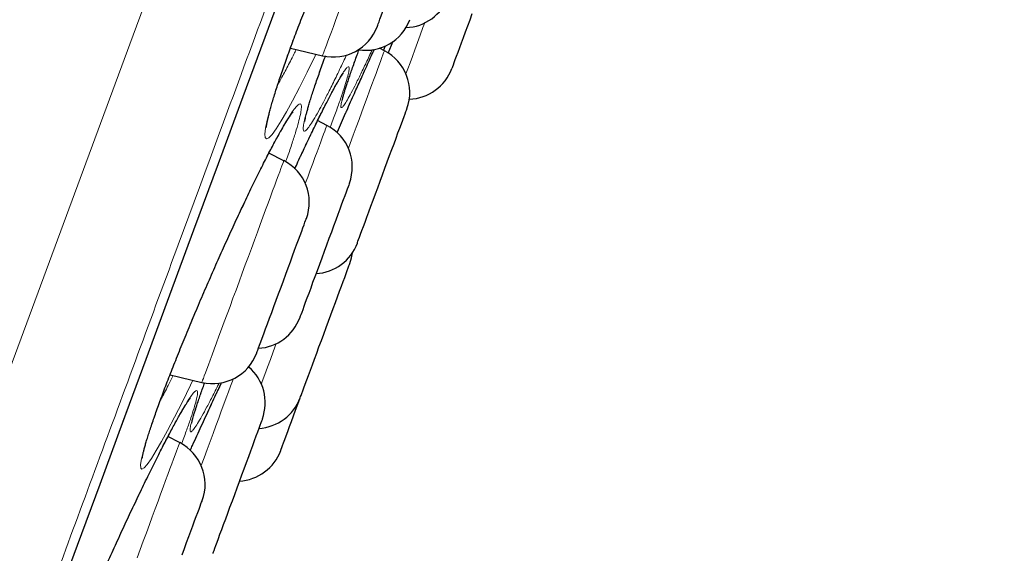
# Model space of a CAD drawing. Header units: millimetres. Extents: x 8 to 976, y 12 to 975.
# Tile 343 of 351: x 706.24 to 716.72, y 801.56 to 807.25. Entities that reach past the tile are written whole.
import ezdxf

# ---------------------------------------------------------------- set-up
doc = ezdxf.new("R2010")
doc.units = ezdxf.units.MM

msp = doc.modelspace()

# ---------------------------------------------------------------- linework, layer by layer
at = {"color": 7, "linetype": 'Continuous', "lineweight": 30}
for p, q in [((710.161, 806.891), (710.215, 807.02)), ((709.12, 806.945), (709.462, 806.864)), ((710.121, 806.917), (710.07, 806.944)), ((710.129, 806.969), (710.111, 806.923)), ((709.713, 806.262), (709.719, 806.274)), ((709.508, 806.122), (709.41, 806.172)), ((709.708, 806.249), (709.713, 806.262)), ((709.05, 805.745), (708.891, 805.827)), ((707.838, 803.461), (708.177, 803.381)), ((707.94, 802.739), (707.816, 802.803))]:
    msp.add_line(p, q, dxfattribs=at)
at = {"color": 252, "linetype": 'Continuous', "lineweight": 0}
for p, q in [((709.868, 806.609), (709.887, 806.652)), ((708.38, 803.365), (708.387, 803.379))]:
    msp.add_line(p, q, dxfattribs=at)
at = {"color": 252, "linetype": 'Continuous', "lineweight": 0, "flags": 128}
for points in [[(705.201, 800.998), (705.631, 802.162), (706.073, 803.362), (706.52, 804.573), (706.978, 805.815), (707.447, 807.085), (707.925, 808.381), (708.42, 809.725), (708.924, 811.09), (709.435, 812.474), (709.951, 813.875), (710.473, 815.289), (710.989, 816.688), (711.509, 818.096), (712.03, 819.509), (712.552, 820.924), (713.083, 822.365)], [(706.612, 800.998), (706.847, 801.634), (707.086, 802.283), (707.33, 802.944), (707.579, 803.618), (707.831, 804.303), (708.088, 804.999), (708.349, 805.705), (708.613, 806.422), (708.881, 807.148), (709.152, 807.884), (709.427, 808.628), (709.704, 809.38), (709.985, 810.14), (710.268, 810.907), (710.553, 811.68), (710.84, 812.459), (711.13, 813.244), (711.421, 814.034)], [(709.462, 806.864), (709.463, 806.867), (709.467, 806.876), (709.472, 806.891), (709.481, 806.914), (709.491, 806.943), (709.504, 806.978), (709.519, 807.019), (709.537, 807.066), (709.556, 807.119), (709.578, 807.177), (709.601, 807.24), (709.626, 807.308), (709.652, 807.38), (709.68, 807.455)], [(709.391, 806.881), (709.384, 806.865), (709.299, 806.688), (709.218, 806.527), (709.143, 806.383), (709.08, 806.267), (709.023, 806.17), (708.97, 806.086), (708.925, 806.025), (708.89, 805.988), (708.866, 805.977), (708.852, 805.991), (708.848, 806.029), (708.856, 806.091), (708.873, 806.177), (708.901, 806.285), (708.939, 806.414), (708.986, 806.562), (709.042, 806.727), (709.106, 806.907), (709.177, 807.101), (709.255, 807.305)], [(710.551, 807.214), (710.532, 807.165), (710.502, 807.083), (710.473, 807.004), (710.445, 806.928), (710.419, 806.856), (710.394, 806.789), (710.37, 806.726), (710.351, 806.673)], [(709.738, 805.877), (709.757, 805.928), (709.789, 806.016), (709.821, 806.102), (709.852, 806.186), (709.882, 806.267), (709.91, 806.346), (709.938, 806.42), (709.964, 806.491), (709.989, 806.558), (710.012, 806.62), (710.033, 806.676), (710.051, 806.728), (710.068, 806.774), (710.083, 806.813), (710.095, 806.847), (710.105, 806.874), (710.113, 806.895), (710.118, 806.909), (710.121, 806.916), (710.121, 806.917)], [(708.082, 803.404), (708.056, 803.35), (707.969, 803.173), (707.887, 803.011), (707.812, 802.867), (707.748, 802.751), (707.692, 802.653), (707.639, 802.568), (707.595, 802.506), (707.562, 802.469), (707.539, 802.456), (707.527, 802.468), (707.525, 802.505), (707.534, 802.566), (707.555, 802.65), (707.585, 802.756), (707.626, 802.883), (707.676, 803.03), (707.735, 803.193), (707.802, 803.371), (707.877, 803.563), (707.958, 803.765), (708.044, 803.975), (708.134, 804.191), (708.227, 804.409), (708.323, 804.627), (708.419, 804.843), (708.515, 805.052), (708.608, 805.254), (708.7, 805.445), (708.787, 805.623), (708.851, 805.752), (708.913, 805.871), (708.97, 805.978), (709.023, 806.073), (709.023, 806.073)], [(709.508, 806.122), (709.508, 806.122), (709.506, 806.116), (709.502, 806.104), (709.495, 806.085), (709.485, 806.059), (709.473, 806.027), (709.459, 805.989), (709.443, 805.945), (709.425, 805.895), (709.404, 805.84), (709.382, 805.779), (709.358, 805.714), (709.332, 805.644), (709.305, 805.57), (709.279, 805.501)], [(708.333, 803.804), (708.359, 803.874), (708.387, 803.949), (708.416, 804.027), (708.446, 804.108), (708.477, 804.192), (708.508, 804.278), (708.541, 804.365), (708.573, 804.454), (708.606, 804.544), (708.639, 804.633), (708.672, 804.722), (708.705, 804.81), (708.737, 804.897), (708.768, 804.982), (708.798, 805.064), (708.828, 805.144), (708.856, 805.22), (708.882, 805.292), (708.908, 805.361), (708.931, 805.424), (708.953, 805.483), (708.973, 805.537), (708.99, 805.585), (709.006, 805.627), (709.019, 805.663), (709.03, 805.692), (709.039, 805.716), (709.045, 805.732), (709.048, 805.742), (709.05, 805.745)], [(708.177, 803.381), (708.178, 803.382), (708.18, 803.389), (708.185, 803.403), (708.193, 803.423), (708.203, 803.45), (708.215, 803.483), (708.23, 803.523), (708.246, 803.568), (708.265, 803.619), (708.286, 803.676), (708.309, 803.737), (708.333, 803.804)], [(708.811, 803.364), (708.821, 803.392), (708.848, 803.466), (708.877, 803.544), (708.907, 803.625), (708.938, 803.708), (708.969, 803.794), (708.97, 803.795)], [(708.511, 803.418), (708.502, 803.394), (708.482, 803.34), (708.46, 803.281), (708.436, 803.216), (708.411, 803.148), (708.384, 803.075), (708.356, 802.998), (708.326, 802.918), (708.296, 802.836), (708.265, 802.751), (708.232, 802.664), (708.2, 802.575), (708.17, 802.494)], [(707.214, 801.553), (707.312, 801.768), (707.409, 801.978), (707.505, 802.179), (707.597, 802.371), (707.685, 802.549), (707.751, 802.679), (707.813, 802.799), (707.87, 802.908), (707.923, 803.004), (707.923, 803.004)], [(707.487, 801.51), (707.52, 801.599), (707.553, 801.688), (707.586, 801.777), (707.618, 801.864), (707.649, 801.949), (707.68, 802.033), (707.71, 802.113), (707.738, 802.19), (707.765, 802.264), (707.791, 802.334), (707.815, 802.399), (707.837, 802.459), (707.858, 802.514), (707.876, 802.564), (707.892, 802.608), (707.906, 802.646), (707.918, 802.677), (707.927, 802.703), (707.934, 802.721), (707.938, 802.733), (707.94, 802.739), (707.94, 802.739)]]:
    msp.add_lwpolyline(points, dxfattribs=at)
at = {"color": 7, "linetype": 'Continuous', "lineweight": 30, "flags": 128}
for points in [[(706.618, 801.011), (706.853, 801.646), (707.092, 802.295), (707.336, 802.956), (707.584, 803.629), (707.836, 804.313), (708.093, 805.009), (708.354, 805.715), (708.618, 806.431), (708.885, 807.157), (709.157, 807.892), (709.431, 808.635), (709.708, 809.387), (709.988, 810.146), (710.271, 810.912), (710.556, 811.685), (710.843, 812.464), (711.133, 813.249), (711.424, 814.038)], [(710.046, 807.178), (710.047, 807.18), (710.05, 807.189), (710.056, 807.205), (710.064, 807.227), (710.074, 807.255), (710.087, 807.289), (710.102, 807.329), (710.118, 807.374), (710.137, 807.424), (710.157, 807.478), (710.178, 807.536)], [(711.054, 807.311), (711.03, 807.244), (711.005, 807.178), (710.982, 807.115), (710.96, 807.055), (710.939, 806.999), (710.92, 806.947), (710.903, 806.9), (710.887, 806.857), (710.873, 806.821), (710.862, 806.79), (710.853, 806.765), (710.846, 806.746), (710.842, 806.734), (710.84, 806.729), (710.839, 806.728)], [(709.868, 804.963), (709.882, 805), (709.898, 805.043), (709.916, 805.091), (709.935, 805.144), (709.956, 805.2), (709.978, 805.261), (710.002, 805.324), (710.026, 805.39), (710.051, 805.457), (710.076, 805.526), (710.102, 805.595), (710.127, 805.664), (710.152, 805.732), (710.177, 805.799), (710.201, 805.864), (710.224, 805.926), (710.246, 805.986), (710.266, 806.041), (710.285, 806.092), (710.302, 806.138), (710.317, 806.179), (710.33, 806.215), (710.341, 806.245), (710.35, 806.268), (710.356, 806.285), (710.36, 806.296), (710.362, 806.3), (710.362, 806.3)], [(709.748, 805.504), (709.748, 805.504), (709.746, 805.498), (709.741, 805.485), (709.734, 805.466), (709.725, 805.44), (709.713, 805.408), (709.699, 805.371), (709.683, 805.328), (709.666, 805.28), (709.646, 805.227), (709.625, 805.171), (709.603, 805.111), (709.58, 805.047), (709.556, 804.982), (709.531, 804.914), (709.505, 804.846), (709.48, 804.776), (709.454, 804.707), (709.429, 804.639), (709.404, 804.572), (709.38, 804.507), (709.357, 804.445), (709.336, 804.386), (709.315, 804.33), (709.296, 804.279), (709.279, 804.233), (709.264, 804.192), (709.251, 804.156), (709.24, 804.127), (709.231, 804.103), (709.225, 804.086), (709.221, 804.075), (709.22, 804.071), (709.22, 804.071)], [(708.856, 803.951), (708.876, 804.006), (708.898, 804.065), (708.921, 804.127), (708.944, 804.192), (708.969, 804.259), (708.994, 804.327), (709.02, 804.396), (709.045, 804.465), (709.071, 804.534), (709.096, 804.602), (709.12, 804.667), (709.143, 804.731), (709.165, 804.791), (709.186, 804.848), (709.206, 804.901), (709.224, 804.949), (709.24, 804.992), (709.254, 805.03), (709.265, 805.062), (709.275, 805.088), (709.282, 805.108), (709.287, 805.121), (709.289, 805.127), (709.29, 805.128)], [(709.833, 804.867), (709.833, 804.867), (709.835, 804.874), (709.84, 804.886), (709.847, 804.906), (709.857, 804.931), (709.868, 804.963)], [(709.753, 804.65), (709.77, 804.708), (709.78, 804.763)], [(709.233, 803.242), (709.241, 803.263), (709.251, 803.29), (709.264, 803.324), (709.278, 803.363), (709.294, 803.407), (709.313, 803.456), (709.333, 803.51), (709.354, 803.568), (709.376, 803.629), (709.4, 803.693), (709.424, 803.759), (709.45, 803.827), (709.475, 803.896), (709.5, 803.965), (709.526, 804.034), (709.551, 804.102), (709.575, 804.169), (709.599, 804.233), (709.622, 804.294), (709.643, 804.353), (709.663, 804.407), (709.682, 804.456), (709.698, 804.501), (709.713, 804.541), (709.725, 804.575), (709.735, 804.603), (709.743, 804.624), (709.749, 804.639), (709.752, 804.648), (709.753, 804.65)], [(708.761, 803.695), (708.761, 803.695), (708.762, 803.699), (708.766, 803.709), (708.772, 803.725), (708.781, 803.749), (708.792, 803.778), (708.805, 803.813), (708.82, 803.854), (708.837, 803.9), (708.856, 803.951)], [(709.017, 802.655), (709.018, 802.658), (709.022, 802.668), (709.028, 802.685), (709.036, 802.708), (709.047, 802.737), (709.06, 802.772), (709.075, 802.812), (709.092, 802.858), (709.111, 802.909), (709.131, 802.964), (709.153, 803.023), (709.176, 803.085), (709.2, 803.15), (709.224, 803.216), (709.224, 803.217)], [(708.821, 802.991), (708.821, 802.99), (708.818, 802.983), (708.813, 802.969), (708.806, 802.949), (708.796, 802.922), (708.784, 802.889), (708.77, 802.851), (708.753, 802.807), (708.735, 802.758), (708.716, 802.705), (708.695, 802.648), (708.672, 802.587), (708.649, 802.523), (708.624, 802.457), (708.599, 802.39), (708.574, 802.321), (708.548, 802.252), (708.523, 802.183), (708.498, 802.114), (708.473, 802.048), (708.449, 801.983), (708.427, 801.921), (708.405, 801.863), (708.385, 801.808), (708.366, 801.758), (708.35, 801.712), (708.335, 801.672), (708.322, 801.638), (708.311, 801.609), (708.303, 801.586), (708.297, 801.57), (708.294, 801.561), (708.293, 801.558)], [(707.966, 801.541), (707.991, 801.608), (708.015, 801.673), (708.039, 801.736), (708.061, 801.796), (708.081, 801.852), (708.1, 801.904), (708.118, 801.951), (708.133, 801.993), (708.147, 802.03), (708.158, 802.061), (708.167, 802.086), (708.174, 802.104), (708.179, 802.116), (708.181, 802.121), (708.181, 802.121)]]:
    msp.add_lwpolyline(points, dxfattribs=at)
at = {"color": 7, "linetype": 'Continuous', "lineweight": 30}
for centre, radius, start, end in [((710.332, 807.664), 0.5, 272.2345, 339.7512), ((709.923, 807.422), 0.5, 260.9101, 339.7512), ((709.577, 807.351), 0.5, 256.7512, 339.7512), ((709.892, 806.473), 0.5, 339.7512, 62.7512), ((710.37, 806.901), 0.5, 271.9521, 339.7512), ((709.279, 805.677), 0.5, 339.7512, 62.7512), ((708.821, 805.301), 0.5, 339.7512, 62.7512), ((709.364, 805.04), 0.5, 273.3294, 339.7512), ((708.751, 804.244), 0.5, 273.3294, 339.7512), ((708.292, 803.868), 0.5, 256.7512, 339.7512), ((708.352, 803.164), 0.5, 339.7512, 49.6266), ((697.571, 807.529), 12.426, 339.6949, 339.8149), ((708.755, 803.39), 0.5, 273.3294, 339.7512), ((707.712, 802.294), 0.5, 339.7512, 62.7512), ((708.548, 802.828), 0.5, 273.3294, 339.7512)]:
    msp.add_arc(centre, radius, start, end, dxfattribs=at)
at = {"color": 252, "linetype": 'Continuous', "lineweight": 0}
for points, knots in [([(725.422, 852.278), (725.42, 852.273), (725.415, 852.261), (725.38, 852.165), (725.324, 852.013), (725.245, 851.798), (725.144, 851.525), (725.022, 851.194), (724.88, 850.809), (724.717, 850.367), (724.532, 849.866), (724.325, 849.306), (724.097, 848.687), (723.849, 848.013), (723.581, 847.287), (723.295, 846.513), (722.993, 845.694), (722.676, 844.834), (722.341, 843.928), (721.989, 842.972), (721.619, 841.968), (721.231, 840.917), (720.828, 839.826), (720.412, 838.697), (719.985, 837.54), (719.549, 836.358), (719.105, 835.154), (718.65, 833.922), (718.184, 832.658), (717.706, 831.362), (717.218, 830.038), (716.722, 828.696), (716.221, 827.337), (715.718, 825.974), (715.215, 824.609), (714.711, 823.243), (714.206, 821.873), (713.696, 820.492), (713.184, 819.103), (712.669, 817.708), (712.157, 816.318), (711.647, 814.937), (711.144, 813.574), (710.649, 812.233), (710.163, 810.915), (709.684, 809.616), (709.209, 808.328), (708.74, 807.056), (708.277, 805.803), (707.825, 804.578), (707.385, 803.383), (706.959, 802.229), (706.549, 801.116), (706.154, 800.047), (705.773, 799.015), (705.405, 798.017), (705.051, 797.057), (704.711, 796.135), (704.389, 795.261), (704.084, 794.436), (703.8, 793.666), (703.536, 792.951), (703.293, 792.292), (703.069, 791.685), (702.864, 791.129), (702.679, 790.626), (702.513, 790.177), (702.369, 789.787), (702.247, 789.456), (702.148, 789.188), (702.071, 788.979), (702.017, 788.832), (701.983, 788.74), (701.979, 788.728), (701.977, 788.723)], [0, 0, 0, 0, 0.014, 0.028, 0.042, 0.056, 0.0699999, 0.08375, 0.0975, 0.11125, 0.125, 0.139, 0.153, 0.167, 0.1809999, 0.1949999, 0.2087499, 0.2225, 0.23625, 0.25, 0.264, 0.278, 0.292, 0.306, 0.3199999, 0.33375, 0.3475, 0.36125, 0.375, 0.389, 0.4029999, 0.4169999, 0.4309999, 0.4449999, 0.4587499, 0.4725, 0.48625, 0.5, 0.5139999, 0.5279999, 0.542, 0.556, 0.5699999, 0.5837499, 0.5974999, 0.61125, 0.625, 0.639, 0.653, 0.6669999, 0.6809999, 0.6949999, 0.7087499, 0.7225, 0.73625, 0.75, 0.764, 0.778, 0.7919999, 0.8059999, 0.8199999, 0.8337499, 0.8475, 0.8612499, 0.875, 0.889, 0.903, 0.9169999, 0.9309999, 0.9449999, 0.9587499, 0.9724999, 0.98625, 1, 1, 1, 1]), ([(708.987, 806.561), (708.996, 806.576), (709.025, 806.627), (709.082, 806.734), (709.139, 806.844), (709.174, 806.914), (709.182, 806.93)], [0, 0, 0, 0, 0.150217, 0.517933, 0.886818, 1, 1, 1, 1]), ([(709.992, 806.93), (709.97, 806.882), (709.924, 806.783), (709.861, 806.653), (709.804, 806.538), (709.756, 806.445), (709.716, 806.375), (709.687, 806.33), (709.667, 806.308), (709.657, 806.312), (709.658, 806.34), (709.669, 806.392), (709.691, 806.468), (709.723, 806.567), (709.764, 806.688), (709.807, 806.809), (709.839, 806.897), (709.852, 806.931)], [0, 0, 0, 0, 0.062741, 0.131438, 0.200352, 0.26905, 0.337721, 0.406612, 0.475283, 0.544024, 0.612985, 0.681725, 0.750407, 0.819309, 0.887992, 0.956695, 1, 1, 1, 1]), ([(709.887, 806.652), (709.901, 806.684), (709.929, 806.747), (709.973, 806.842), (710, 806.901), (710.014, 806.932)], [0, 0, 0, 0, 0.319381, 0.638731, 1, 1, 1, 1]), ([(709.719, 806.875), (709.708, 806.85), (709.668, 806.765), (709.605, 806.635), (709.534, 806.49), (709.471, 806.368), (709.415, 806.263), (709.365, 806.177), (709.323, 806.112), (709.291, 806.071), (709.269, 806.056), (709.257, 806.065), (709.256, 806.098), (709.265, 806.156), (709.285, 806.238), (709.315, 806.342), (709.354, 806.467), (709.403, 806.612), (709.45, 806.744), (709.482, 806.833), (709.493, 806.862)], [0, 0, 0, 0, 0.024339, 0.084103, 0.143676, 0.198975, 0.254274, 0.314217, 0.374347, 0.43428, 0.493935, 0.553778, 0.61343, 0.673173, 0.733111, 0.792853, 0.852332, 0.911998, 0.971476, 1, 1, 1, 1]), ([(709.287, 805.918), (709.314, 805.974), (709.368, 806.087), (709.441, 806.237), (709.509, 806.374), (709.571, 806.492), (709.625, 806.59), (709.67, 806.667), (709.705, 806.718), (709.729, 806.746), (709.744, 806.75), (709.747, 806.729), (709.74, 806.683), (709.722, 806.614), (709.694, 806.521), (709.656, 806.408), (709.608, 806.272), (709.569, 806.168), (709.545, 806.105), (709.543, 806.099)], [0, 0, 0, 0, 0.0601194, 0.1204162, 0.180538, 0.2430837, 0.3058332, 0.3683808, 0.430808, 0.4934346, 0.5558647, 0.6183805, 0.6810967, 0.7436131, 0.8058824, 0.8683489, 0.9306145, 0.9930312, 1, 1, 1, 1]), ([(709.023, 806.073), (709.042, 806.107), (709.081, 806.175), (709.13, 806.252), (709.172, 806.31), (709.204, 806.344), (709.226, 806.355), (709.237, 806.342), (709.238, 806.303), (709.228, 806.24), (709.207, 806.155), (709.176, 806.047), (709.134, 805.917), (709.098, 805.812), (709.073, 805.745), (709.069, 805.733)], [0, 0, 0, 0, 0.0791255, 0.1584822, 0.2376095, 0.3204206, 0.4034965, 0.4863061, 0.5689006, 0.65176, 0.7343563, 0.8170267, 0.8999655, 0.9826348, 1, 1, 1, 1]), ([(709.708, 806.251), (709.71, 806.256), (709.714, 806.264), (709.718, 806.273), (709.72, 806.277)], [0, 0, 0, 0, 0.500538, 1, 1, 1, 1]), ([(709.167, 805.659), (709.185, 805.698), (709.226, 805.788), (709.265, 805.871), (709.287, 805.918)], [0, 0, 0, 0, 0.432705, 1, 1, 1, 1]), ([(707.734, 803.188), (707.74, 803.199), (707.77, 803.253), (707.816, 803.342), (707.857, 803.425), (707.872, 803.453)], [0, 0, 0, 0, 0.147493, 0.703188, 1, 1, 1, 1]), ([(708.362, 803.376), (708.339, 803.33), (708.292, 803.236), (708.23, 803.118), (708.176, 803.017), (708.13, 802.94), (708.094, 802.885), (708.069, 802.856), (708.054, 802.851), (708.049, 802.87), (708.056, 802.915), (708.073, 802.983), (708.1, 803.073), (708.139, 803.187), (708.175, 803.289), (708.201, 803.359), (708.208, 803.378)], [0, 0, 0, 0, 0.071007, 0.146388, 0.22142, 0.296691, 0.371718, 0.446885, 0.522293, 0.597459, 0.672296, 0.747369, 0.822205, 0.897081, 0.972198, 1, 1, 1, 1]), ([(708.054, 802.657), (708.068, 802.688), (708.107, 802.774), (708.17, 802.913), (708.243, 803.07), (708.313, 803.223), (708.358, 803.318), (708.38, 803.365)], [0, 0, 0, 0, 0.121459, 0.3406691, 0.5607319, 0.7807883, 1, 1, 1, 1]), ([(707.923, 803.004), (707.942, 803.039), (707.981, 803.108), (708.03, 803.187), (708.07, 803.247), (708.101, 803.285), (708.122, 803.298), (708.132, 803.287), (708.131, 803.251), (708.118, 803.192), (708.095, 803.11), (708.062, 803.005), (708.017, 802.878), (707.983, 802.784), (707.961, 802.728), (707.96, 802.726)], [0, 0, 0, 0, 0.08038, 0.160992, 0.241373, 0.325413, 0.409723, 0.493764, 0.577567, 0.661638, 0.745444, 0.82933, 0.913487, 0.99737, 1, 1, 1, 1])]:
    msp.add_open_spline(points, degree=3, knots=knots, dxfattribs=at)
at = {"color": 7, "linetype": 'Continuous', "lineweight": 30}
for points, knots in [([(708.865, 806.1), (708.865, 806.1), (708.865, 806.099), (708.865, 806.104), (708.866, 806.114), (708.868, 806.13), (708.872, 806.153), (708.879, 806.183), (708.887, 806.22), (708.898, 806.263), (708.911, 806.313), (708.927, 806.369), (708.946, 806.43), (708.966, 806.497), (708.989, 806.568), (709.015, 806.644), (709.042, 806.724), (709.071, 806.807), (709.102, 806.894), (709.134, 806.983), (709.168, 807.075), (709.204, 807.17), (709.242, 807.268), (709.281, 807.369), (709.321, 807.473), (709.363, 807.578), (709.406, 807.685), (709.45, 807.792), (709.495, 807.9), (709.54, 808.008), (709.585, 808.115), (709.63, 808.221), (709.675, 808.325), (709.72, 808.427), (709.764, 808.527), (709.809, 808.626), (709.853, 808.724), (709.897, 808.82), (709.941, 808.913), (709.984, 809.004), (710.026, 809.091), (710.067, 809.175), (710.106, 809.255), (710.144, 809.331), (710.181, 809.402), (710.216, 809.468), (710.248, 809.528), (710.273, 809.574), (710.297, 809.616), (710.32, 809.655), (710.345, 809.695), (710.366, 809.73), (710.385, 809.758), (710.4, 809.779), (710.411, 809.793), (710.418, 809.8), (710.421, 809.803), (710.42, 809.803), (710.42, 809.803)], [0, 0, 0, 0, 0.0036917, 0.0150896, 0.0279799, 0.0419525, 0.057282, 0.073746, 0.0911265, 0.1092119, 0.1278278, 0.1468312, 0.1661105, 0.1855759, 0.2051579, 0.2247926, 0.2444292, 0.2640199, 0.283537, 0.3029579, 0.3222189, 0.3415987, 0.3611862, 0.3809503, 0.4008606, 0.4208792, 0.4409719, 0.4610909, 0.4811851, 0.5012114, 0.5211314, 0.5409122, 0.5605294, 0.5799651, 0.5993064, 0.6188357, 0.6384975, 0.6582742, 0.6781439, 0.6980787, 0.718046, 0.7380113, 0.7579324, 0.777774, 0.7975024, 0.8170825, 0.8364803, 0.8552125, 0.8654087, 0.8842129, 0.9029073, 0.9213966, 0.9395362, 0.9571182, 0.9718804, 0.985352, 0.9973818, 1, 1, 1, 1]), ([(709.674, 806.392), (709.674, 806.392), (709.674, 806.392), (709.675, 806.398), (709.678, 806.41), (709.682, 806.429), (709.689, 806.454), (709.698, 806.486), (709.71, 806.525), (709.725, 806.569), (709.742, 806.62), (709.761, 806.676), (709.782, 806.738), (709.806, 806.804), (709.829, 806.868), (709.845, 806.912), (709.852, 806.931)], [0, 0, 0, 0, 0.033419, 0.084265, 0.142986, 0.208998, 0.281037, 0.357593, 0.437279, 0.519014, 0.602003, 0.685689, 0.769678, 0.853635, 0.937353, 1, 1, 1, 1]), ([(709.866, 806.606), (709.879, 806.634), (709.904, 806.691), (709.943, 806.775), (709.98, 806.857), (710.003, 806.908), (710.014, 806.932)], [0, 0, 0, 0, 0.234995, 0.496206, 0.758277, 1, 1, 1, 1]), ([(709.273, 806.163), (709.273, 806.163), (709.273, 806.162), (709.273, 806.165), (709.275, 806.174), (709.277, 806.189), (709.282, 806.211), (709.289, 806.239), (709.298, 806.274), (709.31, 806.316), (709.324, 806.364), (709.34, 806.418), (709.36, 806.478), (709.381, 806.543), (709.405, 806.613), (709.431, 806.687), (709.459, 806.766), (709.48, 806.824), (709.492, 806.857), (709.493, 806.861)], [0, 0, 0, 0, 0.006164, 0.047412, 0.09476, 0.146865, 0.204584, 0.266934, 0.33294, 0.401691, 0.472445, 0.544631, 0.617826, 0.691682, 0.765936, 0.84037, 0.914769, 0.988979, 1, 1, 1, 1]), ([(709.167, 805.659), (709.178, 805.683), (709.204, 805.739), (709.24, 805.816), (709.271, 805.884), (709.302, 805.949), (709.335, 806.018), (709.373, 806.097), (709.41, 806.173), (709.445, 806.244), (709.479, 806.312), (709.511, 806.374), (709.541, 806.432), (709.569, 806.485), (709.594, 806.532), (709.617, 806.573), (709.638, 806.608), (709.654, 806.635), (709.667, 806.655), (709.676, 806.668), (709.681, 806.675), (709.683, 806.678), (709.682, 806.677), (709.682, 806.677)], [0, 0, 0, 0, 0.044017, 0.100761, 0.143737, 0.173212, 0.229098, 0.285157, 0.341488, 0.398036, 0.454744, 0.511512, 0.568197, 0.624651, 0.680685, 0.736055, 0.790438, 0.843367, 0.888596, 0.930121, 0.966656, 0.999172, 1, 1, 1, 1]), ([(709.72, 806.277), (709.747, 806.34), (709.798, 806.455), (709.846, 806.561), (709.868, 806.609)], [0, 0, 0, 0, 0.547746, 1, 1, 1, 1]), ([(707.542, 802.569), (707.542, 802.569), (707.542, 802.568), (707.542, 802.572), (707.543, 802.581), (707.546, 802.596), (707.55, 802.618), (707.557, 802.647), (707.566, 802.682), (707.578, 802.724), (707.592, 802.773), (707.609, 802.827), (707.629, 802.887), (707.651, 802.952), (707.675, 803.022), (707.701, 803.097), (707.73, 803.175), (707.76, 803.258), (707.792, 803.343), (707.826, 803.431), (707.861, 803.522), (707.898, 803.616), (707.937, 803.713), (707.978, 803.813), (708.02, 803.915), (708.063, 804.02), (708.107, 804.126), (708.152, 804.233), (708.198, 804.34), (708.245, 804.448), (708.291, 804.554), (708.338, 804.66), (708.384, 804.764), (708.43, 804.866), (708.476, 804.967), (708.521, 805.066), (708.567, 805.163), (708.612, 805.259), (708.656, 805.353), (708.7, 805.444), (708.743, 805.532), (708.785, 805.617), (708.825, 805.698), (708.864, 805.775), (708.901, 805.847), (708.937, 805.914), (708.969, 805.974), (708.992, 806.014), (709.008, 806.044), (709.025, 806.073), (709.048, 806.113), (709.072, 806.154), (709.094, 806.189), (709.114, 806.219), (709.129, 806.24), (709.14, 806.255), (709.147, 806.264), (709.151, 806.268), (709.15, 806.267), (709.15, 806.267)], [0, 0, 0, 0, 0.002057, 0.013089, 0.025649, 0.039371, 0.054518, 0.070853, 0.088139, 0.106152, 0.124704, 0.143648, 0.162869, 0.182278, 0.201801, 0.221381, 0.240962, 0.2605, 0.279964, 0.299335, 0.318527, 0.337805, 0.357291, 0.376954, 0.39677, 0.416699, 0.436706, 0.456747, 0.476772, 0.496738, 0.516604, 0.536339, 0.555915, 0.575312, 0.594595, 0.614032, 0.633605, 0.653293, 0.673081, 0.692937, 0.712838, 0.732741, 0.75261, 0.772412, 0.792112, 0.811676, 0.831075, 0.848991, 0.852723, 0.862884, 0.881693, 0.900415, 0.918961, 0.937197, 0.954923, 0.969892, 0.983554, 0.995709, 1, 1, 1, 1]), ([(709.618, 806.044), (709.619, 806.048), (709.65, 806.118), (709.68, 806.186), (709.708, 806.251)], [0, 0, 0, 0, 0.04681, 1, 1, 1, 1]), ([(708.054, 802.657), (708.062, 802.674), (708.085, 802.727), (708.125, 802.813), (708.171, 802.915), (708.217, 803.014), (708.262, 803.111), (708.305, 803.205), (708.341, 803.28), (708.368, 803.338), (708.381, 803.365), (708.387, 803.379)], [0, 0, 0, 0, 0.066819, 0.202056, 0.337124, 0.47184, 0.606046, 0.739631, 0.872476, 0.937666, 1, 1, 1, 1]), ([(708.069, 802.945), (708.069, 802.945), (708.069, 802.945), (708.069, 802.948), (708.071, 802.957), (708.074, 802.973), (708.08, 802.995), (708.088, 803.023), (708.098, 803.059), (708.111, 803.1), (708.127, 803.148), (708.145, 803.201), (708.165, 803.259), (708.186, 803.318), (708.201, 803.36), (708.208, 803.378)], [0, 0, 0, 0, 0.012757, 0.067708, 0.13116, 0.20291, 0.281914, 0.366615, 0.455382, 0.546834, 0.639913, 0.733882, 0.8282, 0.922312, 1, 1, 1, 1]), ([(706.4, 799.517), (706.4, 799.517), (706.4, 799.516), (706.401, 799.521), (706.403, 799.531), (706.406, 799.548), (706.412, 799.571), (706.42, 799.601), (706.431, 799.638), (706.445, 799.681), (706.461, 799.73), (706.48, 799.786), (706.502, 799.846), (706.526, 799.912), (706.552, 799.982), (706.58, 800.057), (706.611, 800.136), (706.643, 800.218), (706.677, 800.303), (706.713, 800.392), (706.75, 800.483), (706.789, 800.577), (706.83, 800.674), (706.872, 800.774), (706.916, 800.876), (706.961, 800.98), (707.007, 801.086), (707.053, 801.193), (707.101, 801.3), (707.148, 801.407), (707.196, 801.513), (707.244, 801.618), (707.291, 801.721), (707.338, 801.823), (707.384, 801.923), (707.43, 802.021), (707.477, 802.119), (707.522, 802.214), (707.567, 802.308), (707.612, 802.399), (707.655, 802.486), (707.697, 802.571), (707.737, 802.651), (707.776, 802.727), (707.813, 802.799), (707.848, 802.865), (707.879, 802.923), (707.904, 802.968), (707.926, 803.009), (707.95, 803.049), (707.975, 803.092), (707.997, 803.13), (708.017, 803.161), (708.033, 803.185), (708.045, 803.202), (708.053, 803.212), (708.057, 803.218), (708.057, 803.218), (708.057, 803.218)], [0, 0, 0, 0, 0.00435, 0.01552, 0.02833, 0.042394, 0.057886, 0.074529, 0.092057, 0.110243, 0.128904, 0.147903, 0.167134, 0.186518, 0.205987, 0.22549, 0.24497, 0.264391, 0.28373, 0.302963, 0.322068, 0.341306, 0.360741, 0.380345, 0.400085, 0.41993, 0.439837, 0.459768, 0.479666, 0.499493, 0.519213, 0.538794, 0.558212, 0.577449, 0.596623, 0.615998, 0.635499, 0.655113, 0.674815, 0.694583, 0.714383, 0.734181, 0.753938, 0.773625, 0.793212, 0.812666, 0.83196, 0.847603, 0.857712, 0.87652, 0.895272, 0.913899, 0.932282, 0.95024, 0.965623, 0.979728, 0.992275, 1, 1, 1, 1])]:
    msp.add_open_spline(points, degree=3, knots=knots, dxfattribs=at)

doc.saveas('drawing.dxf')
